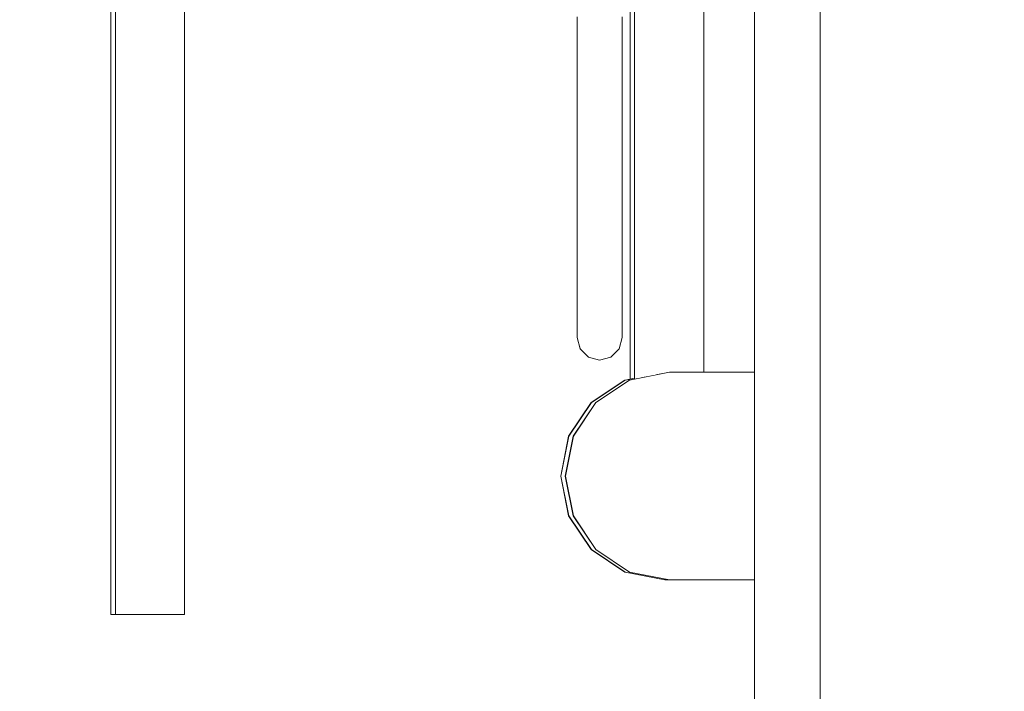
# Model space of a CAD drawing. Header units: millimetres. Extents: x -30280 to 309309, y -17460 to 4378.
# Tile 611 of 656: x 163099 to 163383, y -14084 to -13890. Entities that reach past the tile are written whole.
import ezdxf

# ---------------------------------------------------------------- set-up
doc = ezdxf.new("R2010")
doc.units = ezdxf.units.MM
doc.header["$MEASUREMENT"] = 0
doc.linetypes.add('Wipeout_Contour', pattern=[1000, 0, -1000])
doc.layers.add('P1_PLANTA PRIMERA_4_Nuevo_01 Sanitaris', color=7, linetype='Continuous')
doc.layers.add('P1_PLANTA PRIMERA_4_Nuevo_08_E_Envans secs', color=7, linetype='Continuous')
for name, color, linetype, lineweight in [('P1_PLANTA PRIMERA_4_Nuevo_01 Sanitaris_Pluma_Nº__1', 7, 'Continuous', 5), ('P1_PLANTA PRIMERA_4_Nuevo_01 Sanitaris_Pluma_Nº__75', 7, 'Continuous', 5), ('P1_PLANTA PRIMERA_4_Nuevo_08_E_Envans secs_Pluma_Nº__1', 7, 'Continuous', 5)]:
    doc.layers.add(name, color=color, linetype=linetype, lineweight=lineweight)

msp = doc.modelspace()

# ---------------------------------------------------------------- wipeouts: each hides what was drawn before it
at = {"color": 254, "linetype": 'Wipeout_Contour', "lineweight": 0, "ltscale": 654838.295998}
msp.add_wipeout([(163136.52, -14062.05), (163140.34, -14062.05), (163140.34, -13252.05), (163136.52, -13252.05)], dxfattribs=at).dxf.layer = 'P1_PLANTA PRIMERA_4_Nuevo_01 Sanitaris'
at = {"color": 254, "linetype": 'Wipeout_Contour', "lineweight": 0, "ltscale": 491082.536573}
msp.add_wipeout([(163125.17, -13412.05), (163125.17, -14062.05), (163125.94, -13411.29)], dxfattribs=at).dxf.layer = 'P1_PLANTA PRIMERA_4_Nuevo_01 Sanitaris'
at = {"color": 254, "linetype": 'Wipeout_Contour', "lineweight": 0, "ltscale": 655404.378422}
msp.add_wipeout([(163260.76, -13873.79), (163260.76, -13890.25), (163263.14, -13890.86), (163263.14, -13874.1)], dxfattribs=at).dxf.layer = 'P1_PLANTA PRIMERA_4_Nuevo_01 Sanitaris'
at = {"color": 254, "linetype": 'Wipeout_Contour', "lineweight": 0, "ltscale": 2785770.227302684}
msp.add_wipeout([(163255.22, -14022.05), (163257.5, -14033.53), (163264, -14043.26), (163273.74, -14049.77), (163285.22, -14052.05), (163286.45, -14052.05), (163274.97, -14049.77), (163265.24, -14043.26), (163258.73, -14033.53), (163256.45, -14022.05), (163258.73, -14010.57), (163265.24, -14000.84), (163274.97, -13994.34), (163276.49, -13994.03), (163273.74, -13994.34), (163264, -14000.84), (163257.5, -14010.57)], dxfattribs=at).dxf.layer = 'P1_PLANTA PRIMERA_4_Nuevo_01 Sanitaris'

# ---------------------------------------------------------------- next in the draw order: wipeouts: each hides what was drawn before it
at = {"color": 254, "linetype": 'Wipeout_Contour', "lineweight": 0, "ltscale": 654798.126355}
msp.add_wipeout([(163127.26, -14062.05), (163129.44, -14062.05), (163129.44, -13252.05), (163127.26, -13252.05)], dxfattribs=at).dxf.layer = 'P1_PLANTA PRIMERA_4_Nuevo_01 Sanitaris'
at = {"color": 254, "linetype": 'Wipeout_Contour', "lineweight": 0, "ltscale": 654852.375819}
msp.add_wipeout([(163140.34, -14062.05), (163143.58, -14062.05), (163143.58, -13252.05), (163140.34, -13252.05)], dxfattribs=at).dxf.layer = 'P1_PLANTA PRIMERA_4_Nuevo_01 Sanitaris'
at = {"color": 254, "linetype": 'Wipeout_Contour', "lineweight": 0, "ltscale": 491499.172021}
msp.add_wipeout([(163275.17, -13252.05), (163275.17, -13994.04), (163275.94, -13252.05)], dxfattribs=at).dxf.layer = 'P1_PLANTA PRIMERA_4_Nuevo_01 Sanitaris'
at = {"color": 254, "linetype": 'Wipeout_Contour', "lineweight": 0, "ltscale": 655415.704692}
msp.add_wipeout([(163263.14, -13874.1), (163263.14, -13890.86), (163266.39, -13891.09), (163266.39, -13874.22)], dxfattribs=at).dxf.layer = 'P1_PLANTA PRIMERA_4_Nuevo_01 Sanitaris'
at = {"color": 254, "linetype": 'Wipeout_Contour', "lineweight": 0, "ltscale": 655403.128596}
msp.add_wipeout([(163259.89, -13889.4), (163259.89, -13904.89), (163260.76, -13906.13), (163260.76, -13890.25)], dxfattribs=at).dxf.layer = 'P1_PLANTA PRIMERA_4_Nuevo_01 Sanitaris'

# ---------------------------------------------------------------- next in the draw order: wipeouts: each hides what was drawn before it
at = {"color": 254, "linetype": 'Wipeout_Contour', "lineweight": 0, "ltscale": 654808.9364}
msp.add_wipeout([(163129.44, -14062.05), (163132.69, -14062.05), (163132.69, -13252.05), (163129.44, -13252.05)], dxfattribs=at).dxf.layer = 'P1_PLANTA PRIMERA_4_Nuevo_01 Sanitaris'
at = {"color": 254, "linetype": 'Wipeout_Contour', "lineweight": 0, "ltscale": 654863.13804}
msp.add_wipeout([(163143.58, -14062.05), (163145.74, -14062.05), (163145.74, -13252.05), (163143.58, -13252.05)], dxfattribs=at).dxf.layer = 'P1_PLANTA PRIMERA_4_Nuevo_01 Sanitaris'
at = {"color": 254, "linetype": 'Wipeout_Contour', "lineweight": 0, "ltscale": 491501.240855}
msp.add_wipeout([(163275.94, -13252.05), (163275.94, -13993.89), (163276.49, -13252.05)], dxfattribs=at).dxf.layer = 'P1_PLANTA PRIMERA_4_Nuevo_01 Sanitaris'
at = {"color": 254, "linetype": 'Wipeout_Contour', "lineweight": 0, "ltscale": 655428.65795}
msp.add_wipeout([(163266.39, -13874.22), (163266.39, -13891.09), (163269.64, -13890.86), (163269.64, -13874.1)], dxfattribs=at).dxf.layer = 'P1_PLANTA PRIMERA_4_Nuevo_01 Sanitaris'
at = {"color": 254, "linetype": 'Wipeout_Contour', "lineweight": 0, "ltscale": 655409.912715}
msp.add_wipeout([(163260.76, -13890.25), (163260.76, -13906.13), (163263.14, -13907.05), (163263.14, -13890.86)], dxfattribs=at).dxf.layer = 'P1_PLANTA PRIMERA_4_Nuevo_01 Sanitaris'

# ---------------------------------------------------------------- next in the draw order: wipeouts: each hides what was drawn before it
at = {"color": 254, "linetype": 'Wipeout_Contour', "lineweight": 0, "ltscale": 654823.042102}
msp.add_wipeout([(163132.69, -14062.05), (163136.52, -14062.05), (163136.52, -13252.05), (163132.69, -13252.05)], dxfattribs=at).dxf.layer = 'P1_PLANTA PRIMERA_4_Nuevo_01 Sanitaris'
at = {"color": 254, "linetype": 'Wipeout_Contour', "lineweight": 0, "ltscale": 655439.767387}
msp.add_wipeout([(163269.64, -13874.1), (163269.64, -13890.86), (163272.02, -13890.25), (163272.02, -13873.79)], dxfattribs=at).dxf.layer = 'P1_PLANTA PRIMERA_4_Nuevo_01 Sanitaris'
at = {"color": 254, "linetype": 'Wipeout_Contour', "lineweight": 0, "ltscale": 655421.308654}
msp.add_wipeout([(163263.14, -13890.86), (163263.14, -13907.05), (163266.39, -13907.38), (163266.39, -13891.09)], dxfattribs=at).dxf.layer = 'P1_PLANTA PRIMERA_4_Nuevo_01 Sanitaris'
at = {"color": 254, "linetype": 'Wipeout_Contour', "lineweight": 0, "ltscale": 655408.312213}
msp.add_wipeout([(163259.89, -13904.89), (163259.89, -13919.55), (163260.76, -13921.18), (163260.76, -13906.13)], dxfattribs=at).dxf.layer = 'P1_PLANTA PRIMERA_4_Nuevo_01 Sanitaris'
at = {"color": 254, "linetype": 'Wipeout_Contour', "lineweight": 0, "ltscale": 1802662.42651367}
msp.add_wipeout([(163258.82, -14010.57), (163256.54, -14022.05), (163258.82, -14033.53), (163265.32, -14043.26), (163275.06, -14049.77), (163286.54, -14052.05), (163311.08, -14052.05), (163311.08, -13992.05), (163286.54, -13992.05), (163275.06, -13994.34), (163265.32, -14000.84)], dxfattribs=at).dxf.layer = 'P1_PLANTA PRIMERA_4_Nuevo_01 Sanitaris'

# ---------------------------------------------------------------- next in the draw order: wipeouts: each hides what was drawn before it
at = {"color": 254, "linetype": 'Wipeout_Contour', "lineweight": 0, "ltscale": 491503.11615}
msp.add_wipeout([(163276.49, -13252.05), (163276.49, -13994.04), (163277.26, -13252.05)], dxfattribs=at).dxf.layer = 'P1_PLANTA PRIMERA_4_Nuevo_01 Sanitaris'
at = {"color": 254, "linetype": 'Wipeout_Contour', "lineweight": 0, "ltscale": 655424.220784}
msp.add_wipeout([(163290.34, -13252.05), (163286.51, -13252.05), (163286.51, -13992.05), (163290.34, -13992.05)], dxfattribs=at).dxf.layer = 'P1_PLANTA PRIMERA_4_Nuevo_01 Sanitaris'
at = {"color": 254, "linetype": 'Wipeout_Contour', "lineweight": 0, "ltscale": 655434.261801}
msp.add_wipeout([(163266.39, -13891.09), (163266.39, -13907.38), (163269.64, -13907.05), (163269.64, -13890.86)], dxfattribs=at).dxf.layer = 'P1_PLANTA PRIMERA_4_Nuevo_01 Sanitaris'
at = {"color": 254, "linetype": 'Wipeout_Contour', "lineweight": 0, "ltscale": 655415.212121}
msp.add_wipeout([(163260.76, -13906.13), (163260.76, -13921.18), (163263.14, -13922.37), (163263.14, -13907.05)], dxfattribs=at).dxf.layer = 'P1_PLANTA PRIMERA_4_Nuevo_01 Sanitaris'

# ---------------------------------------------------------------- next in the draw order: wipeouts: each hides what was drawn before it
at = {"color": 254, "linetype": 'Wipeout_Contour', "lineweight": 0, "ltscale": 655384.327125}
msp.add_wipeout([(163277.26, -13993.89), (163279.44, -13993.46), (163279.44, -13252.05), (163277.26, -13252.05)], dxfattribs=at).dxf.layer = 'P1_PLANTA PRIMERA_4_Nuevo_01 Sanitaris'
at = {"color": 254, "linetype": 'Wipeout_Contour', "lineweight": 0, "ltscale": 655438.300951}
msp.add_wipeout([(163290.34, -13252.05), (163290.34, -13992.05), (163293.58, -13992.05), (163293.58, -13252.05)], dxfattribs=at).dxf.layer = 'P1_PLANTA PRIMERA_4_Nuevo_01 Sanitaris'
at = {"color": 254, "linetype": 'Wipeout_Contour', "lineweight": 0, "ltscale": 655445.301382}
msp.add_wipeout([(163269.64, -13890.86), (163269.64, -13907.05), (163272.02, -13906.13), (163272.02, -13890.25)], dxfattribs=at).dxf.layer = 'P1_PLANTA PRIMERA_4_Nuevo_01 Sanitaris'
at = {"color": 254, "linetype": 'Wipeout_Contour', "lineweight": 0, "ltscale": 655426.674845}
msp.add_wipeout([(163263.14, -13907.05), (163263.14, -13922.37), (163266.39, -13922.81), (163266.39, -13907.38)], dxfattribs=at).dxf.layer = 'P1_PLANTA PRIMERA_4_Nuevo_01 Sanitaris'
at = {"color": 254, "linetype": 'Wipeout_Contour', "lineweight": 0, "ltscale": 655413.176346}
msp.add_wipeout([(163259.89, -13919.55), (163259.89, -13933.15), (163260.76, -13935.13), (163260.76, -13921.18)], dxfattribs=at).dxf.layer = 'P1_PLANTA PRIMERA_4_Nuevo_01 Sanitaris'

# ---------------------------------------------------------------- next in the draw order: wipeouts: each hides what was drawn before it
at = {"color": 254, "linetype": 'Wipeout_Contour', "lineweight": 0, "ltscale": 819274.884937}
msp.add_wipeout([(163279.44, -13252.05), (163279.44, -13993.46), (163281.4, -13993.07), (163282.69, -13992.81), (163282.69, -13252.05)], dxfattribs=at).dxf.layer = 'P1_PLANTA PRIMERA_4_Nuevo_01 Sanitaris'
at = {"color": 254, "linetype": 'Wipeout_Contour', "lineweight": 0, "ltscale": 655449.063436}
msp.add_wipeout([(163293.58, -13252.05), (163293.58, -13992.05), (163295.74, -13992.05), (163295.74, -13252.05)], dxfattribs=at).dxf.layer = 'P1_PLANTA PRIMERA_4_Nuevo_01 Sanitaris'
at = {"color": 254, "linetype": 'Wipeout_Contour', "lineweight": 0, "ltscale": 655451.470434}
msp.add_wipeout([(163272.02, -13890.25), (163272.02, -13906.13), (163272.89, -13904.89), (163272.89, -13889.4)], dxfattribs=at).dxf.layer = 'P1_PLANTA PRIMERA_4_Nuevo_01 Sanitaris'
at = {"color": 254, "linetype": 'Wipeout_Contour', "lineweight": 0, "ltscale": 655439.627887}
msp.add_wipeout([(163266.39, -13907.38), (163266.39, -13922.81), (163269.64, -13922.37), (163269.64, -13907.05)], dxfattribs=at).dxf.layer = 'P1_PLANTA PRIMERA_4_Nuevo_01 Sanitaris'
at = {"color": 254, "linetype": 'Wipeout_Contour', "lineweight": 0, "ltscale": 655420.185017}
msp.add_wipeout([(163260.76, -13921.18), (163260.76, -13935.13), (163263.14, -13936.58), (163263.14, -13922.37)], dxfattribs=at).dxf.layer = 'P1_PLANTA PRIMERA_4_Nuevo_01 Sanitaris'

# ---------------------------------------------------------------- next in the draw order: wipeouts: each hides what was drawn before it
at = {"color": 254, "linetype": 'Wipeout_Contour', "lineweight": 0, "ltscale": 655409.03146}
msp.add_wipeout([(163282.69, -13992.81), (163286.51, -13992.05), (163286.51, -13252.05), (163282.69, -13252.05)], dxfattribs=at).dxf.layer = 'P1_PLANTA PRIMERA_4_Nuevo_01 Sanitaris'
at = {"color": 254, "linetype": 'Wipeout_Contour', "lineweight": 0, "ltscale": 491560.474673}
msp.add_wipeout([(163295.74, -13252.05), (163295.74, -13992.05), (163296.49, -13252.05)], dxfattribs=at).dxf.layer = 'P1_PLANTA PRIMERA_4_Nuevo_01 Sanitaris'
at = {"color": 254, "linetype": 'Wipeout_Contour', "lineweight": 0, "ltscale": 655450.600502}
msp.add_wipeout([(163269.64, -13907.05), (163269.64, -13922.37), (163272.02, -13921.18), (163272.02, -13906.13)], dxfattribs=at).dxf.layer = 'P1_PLANTA PRIMERA_4_Nuevo_01 Sanitaris'
at = {"color": 254, "linetype": 'Wipeout_Contour', "lineweight": 0, "ltscale": 655431.710476}
msp.add_wipeout([(163263.14, -13922.37), (163263.14, -13936.58), (163266.39, -13937.11), (163266.39, -13922.81)], dxfattribs=at).dxf.layer = 'P1_PLANTA PRIMERA_4_Nuevo_01 Sanitaris'
at = {"color": 254, "linetype": 'Wipeout_Contour', "lineweight": 0, "ltscale": 655417.636659}
msp.add_wipeout([(163259.89, -13933.15), (163259.89, -13945.44), (163260.76, -13947.74), (163260.76, -13935.13)], dxfattribs=at).dxf.layer = 'P1_PLANTA PRIMERA_4_Nuevo_01 Sanitaris'

# ---------------------------------------------------------------- next in the draw order: wipeouts: each hides what was drawn before it
at = {"color": 254, "linetype": 'Wipeout_Contour', "lineweight": 0, "ltscale": 655456.653669}
msp.add_wipeout([(163272.02, -13906.13), (163272.02, -13921.18), (163272.89, -13919.55), (163272.89, -13904.89)], dxfattribs=at).dxf.layer = 'P1_PLANTA PRIMERA_4_Nuevo_01 Sanitaris'
at = {"color": 254, "linetype": 'Wipeout_Contour', "lineweight": 0, "ltscale": 655444.663418}
msp.add_wipeout([(163266.39, -13922.81), (163266.39, -13937.11), (163269.64, -13936.58), (163269.64, -13922.37)], dxfattribs=at).dxf.layer = 'P1_PLANTA PRIMERA_4_Nuevo_01 Sanitaris'
at = {"color": 254, "linetype": 'Wipeout_Contour', "lineweight": 0, "ltscale": 655424.745158}
msp.add_wipeout([(163260.76, -13935.13), (163260.76, -13947.74), (163263.14, -13949.43), (163263.14, -13936.58)], dxfattribs=at).dxf.layer = 'P1_PLANTA PRIMERA_4_Nuevo_01 Sanitaris'

# ---------------------------------------------------------------- next in the draw order: wipeouts: each hides what was drawn before it
at = {"color": 254, "linetype": 'Wipeout_Contour', "lineweight": 0, "ltscale": 655455.57313}
msp.add_wipeout([(163269.64, -13922.37), (163269.64, -13936.58), (163272.02, -13935.13), (163272.02, -13921.18)], dxfattribs=at).dxf.layer = 'P1_PLANTA PRIMERA_4_Nuevo_01 Sanitaris'
at = {"color": 254, "linetype": 'Wipeout_Contour', "lineweight": 0, "ltscale": 655436.328195}
msp.add_wipeout([(163263.14, -13936.58), (163263.14, -13949.43), (163266.39, -13950.05), (163266.39, -13937.11)], dxfattribs=at).dxf.layer = 'P1_PLANTA PRIMERA_4_Nuevo_01 Sanitaris'
at = {"color": 254, "linetype": 'Wipeout_Contour', "lineweight": 0, "ltscale": 655421.615602}
msp.add_wipeout([(163259.89, -13945.44), (163259.89, -13956.22), (163260.76, -13958.8), (163260.76, -13947.74)], dxfattribs=at).dxf.layer = 'P1_PLANTA PRIMERA_4_Nuevo_01 Sanitaris'

# ---------------------------------------------------------------- next in the draw order: wipeouts: each hides what was drawn before it
at = {"color": 254, "linetype": 'Wipeout_Contour', "lineweight": 0, "ltscale": 655461.517444}
msp.add_wipeout([(163272.02, -13921.18), (163272.02, -13935.13), (163272.89, -13933.15), (163272.89, -13919.55)], dxfattribs=at).dxf.layer = 'P1_PLANTA PRIMERA_4_Nuevo_01 Sanitaris'
at = {"color": 254, "linetype": 'Wipeout_Contour', "lineweight": 0, "ltscale": 655449.281047}
msp.add_wipeout([(163266.39, -13937.11), (163266.39, -13950.05), (163269.64, -13949.43), (163269.64, -13936.58)], dxfattribs=at).dxf.layer = 'P1_PLANTA PRIMERA_4_Nuevo_01 Sanitaris'
at = {"color": 254, "linetype": 'Wipeout_Contour', "lineweight": 0, "ltscale": 655428.813226}
msp.add_wipeout([(163260.76, -13947.74), (163260.76, -13958.8), (163263.14, -13960.7), (163263.14, -13949.43)], dxfattribs=at).dxf.layer = 'P1_PLANTA PRIMERA_4_Nuevo_01 Sanitaris'

# ---------------------------------------------------------------- next in the draw order: wipeouts: each hides what was drawn before it
at = {"color": 254, "linetype": 'Wipeout_Contour', "lineweight": 0, "ltscale": 655460.133026}
msp.add_wipeout([(163269.64, -13936.58), (163269.64, -13949.43), (163272.02, -13947.74), (163272.02, -13935.13)], dxfattribs=at).dxf.layer = 'P1_PLANTA PRIMERA_4_Nuevo_01 Sanitaris'
at = {"color": 254, "linetype": 'Wipeout_Contour', "lineweight": 0, "ltscale": 655440.447664}
msp.add_wipeout([(163263.14, -13949.43), (163263.14, -13960.7), (163266.39, -13961.39), (163266.39, -13950.05)], dxfattribs=at).dxf.layer = 'P1_PLANTA PRIMERA_4_Nuevo_01 Sanitaris'
at = {"color": 254, "linetype": 'Wipeout_Contour', "lineweight": 0, "ltscale": 655425.043818}
msp.add_wipeout([(163259.89, -13956.22), (163259.89, -13965.3), (163260.76, -13968.13), (163260.76, -13958.8)], dxfattribs=at).dxf.layer = 'P1_PLANTA PRIMERA_4_Nuevo_01 Sanitaris'

# ---------------------------------------------------------------- next in the draw order: wipeouts: each hides what was drawn before it
at = {"color": 254, "linetype": 'Wipeout_Contour', "lineweight": 0, "ltscale": 655465.977429}
msp.add_wipeout([(163272.02, -13935.13), (163272.02, -13947.74), (163272.89, -13945.44), (163272.89, -13933.15)], dxfattribs=at).dxf.layer = 'P1_PLANTA PRIMERA_4_Nuevo_01 Sanitaris'
at = {"color": 254, "linetype": 'Wipeout_Contour', "lineweight": 0, "ltscale": 655453.400435}
msp.add_wipeout([(163266.39, -13950.05), (163266.39, -13961.39), (163269.64, -13960.7), (163269.64, -13949.43)], dxfattribs=at).dxf.layer = 'P1_PLANTA PRIMERA_4_Nuevo_01 Sanitaris'
at = {"color": 254, "linetype": 'Wipeout_Contour', "lineweight": 0, "ltscale": 655432.318278}
msp.add_wipeout([(163260.76, -13958.8), (163260.76, -13968.13), (163263.14, -13970.19), (163263.14, -13960.7)], dxfattribs=at).dxf.layer = 'P1_PLANTA PRIMERA_4_Nuevo_01 Sanitaris'

# ---------------------------------------------------------------- next in the draw order: wipeouts: each hides what was drawn before it
at = {"color": 254, "linetype": 'Wipeout_Contour', "lineweight": 0, "ltscale": 655464.200874}
msp.add_wipeout([(163269.64, -13949.43), (163269.64, -13960.7), (163272.02, -13958.8), (163272.02, -13947.74)], dxfattribs=at).dxf.layer = 'P1_PLANTA PRIMERA_4_Nuevo_01 Sanitaris'
at = {"color": 254, "linetype": 'Wipeout_Contour', "lineweight": 0, "ltscale": 655443.997024}
msp.add_wipeout([(163263.14, -13960.7), (163263.14, -13970.19), (163266.39, -13970.95), (163266.39, -13961.39)], dxfattribs=at).dxf.layer = 'P1_PLANTA PRIMERA_4_Nuevo_01 Sanitaris'
at = {"color": 254, "linetype": 'Wipeout_Contour', "lineweight": 0, "ltscale": 655427.861422}
msp.add_wipeout([(163259.89, -13965.3), (163259.89, -13972.54), (163260.76, -13975.55), (163260.76, -13968.13)], dxfattribs=at).dxf.layer = 'P1_PLANTA PRIMERA_4_Nuevo_01 Sanitaris'

# ---------------------------------------------------------------- next in the draw order: wipeouts: each hides what was drawn before it
at = {"color": 254, "linetype": 'Wipeout_Contour', "lineweight": 0, "ltscale": 655469.956078}
msp.add_wipeout([(163272.02, -13947.74), (163272.02, -13958.8), (163272.89, -13956.22), (163272.89, -13945.44)], dxfattribs=at).dxf.layer = 'P1_PLANTA PRIMERA_4_Nuevo_01 Sanitaris'
at = {"color": 254, "linetype": 'Wipeout_Contour', "lineweight": 0, "ltscale": 655456.949725}
msp.add_wipeout([(163266.39, -13961.39), (163266.39, -13970.95), (163269.64, -13970.19), (163269.64, -13960.7)], dxfattribs=at).dxf.layer = 'P1_PLANTA PRIMERA_4_Nuevo_01 Sanitaris'
at = {"color": 254, "linetype": 'Wipeout_Contour', "lineweight": 0, "ltscale": 655435.199056}
msp.add_wipeout([(163260.76, -13968.13), (163260.76, -13975.55), (163263.14, -13977.75), (163263.14, -13970.19)], dxfattribs=at).dxf.layer = 'P1_PLANTA PRIMERA_4_Nuevo_01 Sanitaris'

# ---------------------------------------------------------------- next in the draw order: wipeouts: each hides what was drawn before it
at = {"color": 254, "linetype": 'Wipeout_Contour', "lineweight": 0, "ltscale": 655467.705737}
msp.add_wipeout([(163269.64, -13960.7), (163269.64, -13970.19), (163272.02, -13968.13), (163272.02, -13958.8)], dxfattribs=at).dxf.layer = 'P1_PLANTA PRIMERA_4_Nuevo_01 Sanitaris'
at = {"color": 254, "linetype": 'Wipeout_Contour', "lineweight": 0, "ltscale": 655446.914218}
msp.add_wipeout([(163263.14, -13970.19), (163263.14, -13977.75), (163266.39, -13978.55), (163266.39, -13970.95)], dxfattribs=at).dxf.layer = 'P1_PLANTA PRIMERA_4_Nuevo_01 Sanitaris'
at = {"color": 254, "linetype": 'Wipeout_Contour', "lineweight": 0, "ltscale": 655430.019119}
msp.add_wipeout([(163259.89, -13972.54), (163259.89, -13977.79), (163260.76, -13980.94), (163260.76, -13975.55)], dxfattribs=at).dxf.layer = 'P1_PLANTA PRIMERA_4_Nuevo_01 Sanitaris'

# ---------------------------------------------------------------- next in the draw order: wipeouts: each hides what was drawn before it
at = {"color": 254, "linetype": 'Wipeout_Contour', "lineweight": 0, "ltscale": 655473.384042}
msp.add_wipeout([(163272.02, -13958.8), (163272.02, -13968.13), (163272.89, -13965.3), (163272.89, -13956.22)], dxfattribs=at).dxf.layer = 'P1_PLANTA PRIMERA_4_Nuevo_01 Sanitaris'
at = {"color": 254, "linetype": 'Wipeout_Contour', "lineweight": 0, "ltscale": 655459.866861}
msp.add_wipeout([(163266.39, -13970.95), (163266.39, -13978.55), (163269.64, -13977.75), (163269.64, -13970.19)], dxfattribs=at).dxf.layer = 'P1_PLANTA PRIMERA_4_Nuevo_01 Sanitaris'
at = {"color": 254, "linetype": 'Wipeout_Contour', "lineweight": 0, "ltscale": 655437.405124}
msp.add_wipeout([(163260.76, -13975.55), (163260.76, -13980.94), (163263.14, -13983.24), (163263.14, -13977.75)], dxfattribs=at).dxf.layer = 'P1_PLANTA PRIMERA_4_Nuevo_01 Sanitaris'

# ---------------------------------------------------------------- next in the draw order: wipeouts: each hides what was drawn before it
at = {"color": 254, "linetype": 'Wipeout_Contour', "lineweight": 0, "ltscale": 655470.58636}
msp.add_wipeout([(163269.64, -13970.19), (163269.64, -13977.75), (163272.02, -13975.55), (163272.02, -13968.13)], dxfattribs=at).dxf.layer = 'P1_PLANTA PRIMERA_4_Nuevo_01 Sanitaris'
at = {"color": 254, "linetype": 'Wipeout_Contour', "lineweight": 0, "ltscale": 655431.479139}
msp.add_wipeout([(163259.89, -13977.79), (163259.89, -13980.98), (163260.76, -13984.21), (163260.76, -13980.94)], dxfattribs=at).dxf.layer = 'P1_PLANTA PRIMERA_4_Nuevo_01 Sanitaris'
at = {"color": 254, "linetype": 'Wipeout_Contour', "lineweight": 0, "ltscale": 655449.148145}
msp.add_wipeout([(163263.14, -13977.75), (163263.14, -13983.24), (163266.39, -13984.08), (163266.39, -13978.55)], dxfattribs=at).dxf.layer = 'P1_PLANTA PRIMERA_4_Nuevo_01 Sanitaris'

# ---------------------------------------------------------------- next in the draw order: wipeouts: each hides what was drawn before it
at = {"color": 254, "linetype": 'Wipeout_Contour', "lineweight": 0, "ltscale": 655476.201438}
msp.add_wipeout([(163272.02, -13968.13), (163272.02, -13975.55), (163272.89, -13972.54), (163272.89, -13965.3)], dxfattribs=at).dxf.layer = 'P1_PLANTA PRIMERA_4_Nuevo_01 Sanitaris'
at = {"color": 254, "linetype": 'Wipeout_Contour', "lineweight": 0, "ltscale": 655462.100744}
msp.add_wipeout([(163266.39, -13978.55), (163266.39, -13984.08), (163269.64, -13983.24), (163269.64, -13977.75)], dxfattribs=at).dxf.layer = 'P1_PLANTA PRIMERA_4_Nuevo_01 Sanitaris'
at = {"color": 254, "linetype": 'Wipeout_Contour', "lineweight": 0, "ltscale": 655438.897834}
msp.add_wipeout([(163260.76, -13980.94), (163260.76, -13984.21), (163263.14, -13986.58), (163263.14, -13983.24)], dxfattribs=at).dxf.layer = 'P1_PLANTA PRIMERA_4_Nuevo_01 Sanitaris'

# ---------------------------------------------------------------- next in the draw order: wipeouts: each hides what was drawn before it
at = {"color": 254, "linetype": 'Wipeout_Contour', "lineweight": 0, "ltscale": 655472.79231}
msp.add_wipeout([(163269.64, -13977.75), (163269.64, -13983.24), (163272.02, -13980.94), (163272.02, -13975.55)], dxfattribs=at).dxf.layer = 'P1_PLANTA PRIMERA_4_Nuevo_01 Sanitaris'
at = {"color": 254, "linetype": 'Wipeout_Contour', "lineweight": 0, "ltscale": 655450.659623}
msp.add_wipeout([(163263.14, -13983.24), (163263.14, -13986.58), (163266.39, -13987.44), (163266.39, -13984.08)], dxfattribs=at).dxf.layer = 'P1_PLANTA PRIMERA_4_Nuevo_01 Sanitaris'

# ---------------------------------------------------------------- next in the draw order: wipeouts: each hides what was drawn before it
at = {"color": 254, "linetype": 'Wipeout_Contour', "lineweight": 0, "ltscale": 655478.358976}
msp.add_wipeout([(163272.02, -13975.55), (163272.02, -13980.94), (163272.89, -13977.79), (163272.89, -13972.54)], dxfattribs=at).dxf.layer = 'P1_PLANTA PRIMERA_4_Nuevo_01 Sanitaris'
at = {"color": 254, "linetype": 'Wipeout_Contour', "lineweight": 0, "ltscale": 655439.651129}
msp.add_wipeout([(163260.76, -13984.21), (163260.76, -13985.31), (163263.14, -13987.69), (163263.14, -13986.58)], dxfattribs=at).dxf.layer = 'P1_PLANTA PRIMERA_4_Nuevo_01 Sanitaris'
at = {"color": 254, "linetype": 'Wipeout_Contour', "lineweight": 0, "ltscale": 655463.612192}
msp.add_wipeout([(163266.39, -13984.08), (163266.39, -13987.44), (163269.64, -13986.58), (163269.64, -13983.24)], dxfattribs=at).dxf.layer = 'P1_PLANTA PRIMERA_4_Nuevo_01 Sanitaris'

# ---------------------------------------------------------------- next in the draw order: wipeouts: each hides what was drawn before it
at = {"color": 254, "linetype": 'Wipeout_Contour', "lineweight": 0, "ltscale": 655474.284939}
msp.add_wipeout([(163269.64, -13983.24), (163269.64, -13986.58), (163272.02, -13984.21), (163272.02, -13980.94)], dxfattribs=at).dxf.layer = 'P1_PLANTA PRIMERA_4_Nuevo_01 Sanitaris'
at = {"color": 254, "linetype": 'Wipeout_Contour', "lineweight": 0, "ltscale": 655451.422173}
msp.add_wipeout([(163263.14, -13986.58), (163263.14, -13987.69), (163266.39, -13988.57), (163266.39, -13987.44)], dxfattribs=at).dxf.layer = 'P1_PLANTA PRIMERA_4_Nuevo_01 Sanitaris'

# ---------------------------------------------------------------- next in the draw order: wipeouts: each hides what was drawn before it
at = {"color": 254, "linetype": 'Wipeout_Contour', "lineweight": 0, "ltscale": 655479.818888}
msp.add_wipeout([(163272.02, -13980.94), (163272.02, -13984.21), (163272.89, -13980.98), (163272.89, -13977.79)], dxfattribs=at).dxf.layer = 'P1_PLANTA PRIMERA_4_Nuevo_01 Sanitaris'
at = {"color": 254, "linetype": 'Wipeout_Contour', "lineweight": 0, "ltscale": 655464.374727}
msp.add_wipeout([(163266.39, -13987.44), (163266.39, -13988.57), (163269.64, -13987.69), (163269.64, -13986.58)], dxfattribs=at).dxf.layer = 'P1_PLANTA PRIMERA_4_Nuevo_01 Sanitaris'

# ---------------------------------------------------------------- next in the draw order: wipeouts: each hides what was drawn before it
at = {"color": 254, "linetype": 'Wipeout_Contour', "lineweight": 0, "ltscale": 655475.038194}
msp.add_wipeout([(163269.64, -13986.58), (163269.64, -13987.69), (163272.02, -13985.31), (163272.02, -13984.21)], dxfattribs=at).dxf.layer = 'P1_PLANTA PRIMERA_4_Nuevo_01 Sanitaris'

# ---------------------------------------------------------------- next in the draw order: wipeouts: each hides what was drawn before it
at = {"color": 254, "linetype": 'Wipeout_Contour', "lineweight": 0, "ltscale": 37522073.14953981}
msp.add_wipeout([(163329.96, -12475.05), (161204.64, -12475.05), (161204.64, -12800.05), (161222.03, -12800.05), (161222.03, -14920.05), (161484.08, -14920.05), (161485.74, -14907.86), (161486.24, -14905.9), (161486.85, -14904.69), (161487.65, -14903.6), (161488.63, -14902.69), (161489.73, -14901.96), (161490.95, -14901.44), (161492.17, -14901.22), (161493.3, -14900.86), (161494.35, -14900.29), (161495.29, -14899.54), (161496.09, -14898.63), (161496.73, -14897.59), (161497.19, -14896.44), (161497.45, -14895.23), (161497.49, -14242.05), (161459.51, -14242.05), (161435.59, -14241.75), (161395.23, -14234.57), (161356.83, -14220.97), (161339.19, -14211.17), (161332.98, -14207.84), (161319.83, -14197.57), (161308.8, -14185.33), (161300.22, -14171.49), (161294.35, -14156.48), (161291.37, -14140.74), (161291.37, -14132.77), (161278.38, -14132.77), (161278.33, -14129.15), (161279.72, -14121.57), (161282.5, -14114.33), (161286.59, -14107.64), (161291.87, -14101.73), (161298.17, -14096.75), (161301.74, -14094.81), (161303.65, -14093.77), (161307.02, -14091.1), (161309.85, -14087.93), (161311.68, -14084.85), (161316.73, -14075.27), (161317.48, -14072.03), (161839.22, -14072.03), (161840.12, -14075.28), (161845.16, -14084.86), (161847, -14087.95), (161849.82, -14091.12), (161853.2, -14093.78), (161855.11, -14094.82), (161858.68, -14096.76), (161864.97, -14101.74), (161870.25, -14107.66), (161874.34, -14114.34), (161877.12, -14121.58), (161878.52, -14129.16), (161878.49, -14132.64), (161865.48, -14132.77), (161865.48, -14140.75), (161862.5, -14156.49), (161856.63, -14171.5), (161848.05, -14185.34), (161837.02, -14197.58), (161823.87, -14207.85), (161817.66, -14211.17), (161800.02, -14220.97), (161761.62, -14234.57), (161721.27, -14241.75), (161697.36, -14242.05), (161659.39, -14242.05), (161659.39, -14894.27), (161659.69, -14896.44), (161660.15, -14897.59), (161660.79, -14898.63), (161661.59, -14899.54), (161662.53, -14900.29), (161663.58, -14900.86), (161664.71, -14901.22), (161665.94, -14901.44), (161667.15, -14901.96), (161668.26, -14902.69), (161669.23, -14903.6), (161670.03, -14904.69), (161670.65, -14905.9), (161671.05, -14907.2), (161672.8, -14920.05), (163311.08, -14920.05), (163311.08, -14822.05), (163301.2, -14822.05), (163301.2, -14772.05), (162869.31, -14772.05), (162770.83, -14522.05), (162770.83, -14492.05), (162778.74, -14472.05), (162785.74, -14472.05), (162778.74, -14452.05), (163179.73, -14452.05), (163179.74, -14472.05), (163179.76, -14492.05), (163311.08, -14492.05), (163311.08, -14052.05), (163285.13, -14052.05), (163273.65, -14049.77), (163263.92, -14043.26), (163257.41, -14033.53), (163255.13, -14022.05), (163257.41, -14010.57), (163263.92, -14000.84), (163273.65, -13994.34), (163275.17, -13994.03), (163275.17, -13746.05), (163274.39, -13761.05), (163272.89, -13761.05), (163272.89, -13982.05), (163272.02, -13985.31), (163269.64, -13987.69), (163266.39, -13988.57), (163263.14, -13987.69), (163260.76, -13985.31), (163259.89, -13982.05), (163259.89, -13761.05), (163258.39, -13761.05), (163258.39, -13746.05), (163252.39, -13746.05), (163247.92, -13744.85), (163241.87, -13743.62), (163240.39, -13742.84), (163237.12, -13739.57), (163232.73, -13735.82), (163224.47, -13724.02), (163224.47, -13720.08), (163232.73, -13708.29), (163237.12, -13704.53), (163240.39, -13701.27), (163241.87, -13700.48), (163247.92, -13699.25), (163252.39, -13698.05), (163254.39, -13698.05), (163254.39, -13697.05), (163261.31, -13697.05), (163266.01, -13615), (163272.3, -13560.05), (163265.57, -13560.05), (163264.13, -13560.05), (163240.97, -13560.05), (163212.77, -13560.05), (163188.71, -13560.05), (163187.3, -13560.05), (163172.85, -13560.05), (163172.85, -13540.05), (163274.6, -13540.05), (163275.17, -13535.01), (163275.17, -13252.05), (163270.23, -13227.18), (163256.14, -13206.09), (163235.05, -13192), (163210.83, -13187.18), (163186.62, -13192), (163165.53, -13206.09), (163151.44, -13227.18), (163146.49, -13252.05), (163146.49, -14062.05), (163125.17, -14062.05), (163125.17, -13412.05), (163074.68, -13412.05), (163065.41, -13411.14), (163056.02, -13408.29), (163047.37, -13403.67), (163039.78, -13397.44), (163033.56, -13389.86), (163028.94, -13381.2), (163026.09, -13371.82), (163025.17, -13362.54), (162932.54, -13362.05), (162932.54, -13262.05), (163025.17, -13262.05), (163025.17, -13252.05), (163045.17, -13252.05), (163045.17, -13262.05), (163082.67, -13262.05), (163082.67, -13362.05), (163045.22, -13362.05), (163045.8, -13367.89), (163047.5, -13373.51), (163050.27, -13378.69), (163054, -13383.23), (163058.53, -13386.96), (163063.71, -13389.72), (163069.33, -13391.43), (163075.67, -13392.05), (163125.17, -13392.05), (163125.17, -13252.05), (163131.64, -13219.52), (163150.07, -13191.95), (163177.65, -13173.52), (163210.17, -13167.05), (163211.49, -13167.05), (163244.02, -13173.52), (163271.6, -13191.95), (163281.39, -13206.6), (163281.39, -12974.64), (163276.8, -12970.05), (163274.39, -12961.05), (163276.8, -12952.05), (163278.17, -12950.68), (163276.23, -12946.52), (163273.97, -12947.57), (163231.19, -12861.86), (163212.22, -12829.57), (163210.86, -12830.31), (163208, -12826.22), (163205.54, -12827.94), (163153.92, -12754.21), (163156.37, -12752.49), (163153.51, -12748.4), (163175.62, -12732.91), (163192.01, -12745.85), (163226.42, -12795), (163233.01, -12814.69), (163232.1, -12815.44), (163233.33, -12817.62), (163251.92, -12851.67), (163281.39, -12912.46), (163281.39, -12723.05), (163329.96, -12723.05)], dxfattribs=at).dxf.layer = 'P1_PLANTA PRIMERA_4_Nuevo_08_E_Envans secs'

# ---------------------------------------------------------------- next in the draw order: linework, layer by layer
at = {"layer": 'P1_PLANTA PRIMERA_4_Nuevo_01 Sanitaris_Pluma_Nº__1', "color": 7, "linetype": 'Continuous', "lineweight": 5}
for p, q in [((163126.49, -14062.05), (163126.49, -13252.05)), ((163146.49, -14062.05), (163146.49, -13252.05)), ((163275.17, -13994.04), (163275.17, -13252.05)), ((163276.49, -13994.04), (163276.49, -13252.05)), ((163125.17, -14062.05), (163125.17, -13412.05)), ((163276.49, -13993.79), (163273.74, -13994.34)), ((163286.54, -13992.05), (163275.06, -13994.34)), ((163273.65, -13994.34), (163263.92, -14000.84)), ((163273.67, -13994.34), (163263.94, -14000.84)), ((163273.72, -13994.34), (163263.98, -14000.84)), ((163273.74, -13994.34), (163264, -14000.84)), ((163274.97, -13994.34), (163265.24, -14000.84)), ((163274.99, -13994.34), (163265.26, -14000.84)), ((163275.03, -13994.34), (163265.3, -14000.84)), ((163275.06, -13994.34), (163265.32, -14000.84)), ((163273.67, -13994.33), (163273.65, -13994.34)), ((163273.72, -13994.33), (163273.67, -13994.34)), ((163273.74, -13994.33), (163273.72, -13994.34)), ((163274.99, -13994.33), (163274.97, -13994.34)), ((163275.03, -13994.33), (163274.99, -13994.34)), ((163275.06, -13994.33), (163275.03, -13994.34)), ((163263.92, -14000.84), (163257.41, -14010.57)), ((163263.94, -14000.84), (163257.44, -14010.57)), ((163263.98, -14000.84), (163257.48, -14010.57)), ((163264, -14000.84), (163257.5, -14010.57)), ((163265.24, -14000.84), (163258.73, -14010.57)), ((163265.26, -14000.84), (163258.75, -14010.57)), ((163265.3, -14000.84), (163258.8, -14010.57)), ((163265.32, -14000.84), (163258.82, -14010.57)), ((163257.41, -14010.57), (163255.13, -14022.05)), ((163257.44, -14010.57), (163255.15, -14022.05)), ((163257.48, -14010.57), (163255.2, -14022.05)), ((163257.5, -14010.57), (163255.22, -14022.05)), ((163258.73, -14010.57), (163256.45, -14022.05)), ((163258.75, -14010.57), (163256.47, -14022.05)), ((163258.8, -14010.57), (163256.52, -14022.05)), ((163258.82, -14010.57), (163256.54, -14022.05)), ((163255.13, -14022.05), (163257.41, -14033.53)), ((163255.15, -14022.05), (163257.44, -14033.53)), ((163255.2, -14022.05), (163257.48, -14033.53)), ((163255.22, -14022.05), (163257.5, -14033.53)), ((163256.45, -14022.05), (163258.73, -14033.53)), ((163256.47, -14022.05), (163258.75, -14033.53)), ((163256.52, -14022.05), (163258.8, -14033.53)), ((163256.54, -14022.05), (163258.82, -14033.53)), ((163257.41, -14033.53), (163263.92, -14043.26)), ((163257.44, -14033.53), (163263.94, -14043.26)), ((163257.48, -14033.53), (163263.98, -14043.26)), ((163257.5, -14033.53), (163264, -14043.26)), ((163258.73, -14033.53), (163265.24, -14043.26)), ((163258.75, -14033.53), (163265.26, -14043.26)), ((163258.8, -14033.53), (163265.3, -14043.26)), ((163258.82, -14033.53), (163265.32, -14043.26)), ((163263.92, -14043.26), (163273.65, -14049.77)), ((163263.94, -14043.26), (163273.67, -14049.77)), ((163263.98, -14043.26), (163273.72, -14049.77)), ((163264, -14043.26), (163273.74, -14049.77)), ((163265.24, -14043.26), (163274.97, -14049.77)), ((163265.26, -14043.26), (163274.99, -14049.77)), ((163265.3, -14043.26), (163275.03, -14049.77)), ((163265.32, -14043.26), (163275.06, -14049.77)), ((163273.65, -14049.77), (163273.67, -14049.77)), ((163273.67, -14049.77), (163273.72, -14049.78)), ((163273.72, -14049.77), (163273.74, -14049.77)), ((163273.74, -14049.77), (163285.22, -14052.05)), ((163274.97, -14049.77), (163274.99, -14049.77)), ((163274.99, -14049.77), (163275.03, -14049.78)), ((163275.03, -14049.77), (163275.06, -14049.77)), ((163275.06, -14049.77), (163286.54, -14052.05)), ((163285.22, -14052.05), (163286.45, -14052.05)), ((163125.17, -14062.05), (163125.94, -14062.05)), ((163125.94, -14062.05), (163126.49, -14062.05)), ((163126.49, -14062.05), (163127.26, -14062.05)), ((163127.26, -14062.05), (163129.44, -14062.05)), ((163129.44, -14062.05), (163132.69, -14062.05)), ((163132.69, -14062.05), (163136.52, -14062.05)), ((163136.52, -14062.05), (163140.34, -14062.05)), ((163140.34, -14062.05), (163143.58, -14062.05)), ((163143.58, -14062.05), (163145.74, -14062.05)), ((163145.74, -14062.05), (163146.49, -14062.05))]:
    msp.add_line(p, q, dxfattribs=at)
at = {"layer": 'P1_PLANTA PRIMERA_4_Nuevo_01 Sanitaris_Pluma_Nº__75', "color": 7, "linetype": 'Continuous', "lineweight": 5}
for p, q in [((163259.89, -13889.4), (163259.89, -13904.89)), ((163272.89, -13889.4), (163272.89, -13904.89)), ((163259.89, -13904.89), (163259.89, -13919.55)), ((163272.89, -13904.89), (163272.89, -13919.55)), ((163259.89, -13919.55), (163259.89, -13933.15)), ((163272.89, -13919.55), (163272.89, -13933.15)), ((163259.89, -13933.15), (163259.89, -13945.44)), ((163272.89, -13933.15), (163272.89, -13945.44)), ((163259.89, -13945.44), (163259.89, -13956.22)), ((163272.89, -13945.44), (163272.89, -13956.22)), ((163259.89, -13956.22), (163259.89, -13965.3)), ((163272.89, -13956.22), (163272.89, -13965.3)), ((163259.89, -13965.3), (163259.89, -13972.54)), ((163272.89, -13965.3), (163272.89, -13972.54)), ((163259.89, -13972.54), (163259.89, -13977.79)), ((163272.89, -13972.54), (163272.89, -13977.79)), ((163259.89, -13977.79), (163259.89, -13980.98)), ((163272.89, -13977.79), (163272.89, -13980.98)), ((163259.89, -13980.98), (163259.89, -13982.05)), ((163259.89, -13982.05), (163260.76, -13985.31)), ((163272.02, -13985.31), (163272.89, -13982.05)), ((163272.89, -13980.98), (163272.89, -13982.05)), ((163260.76, -13985.31), (163263.14, -13987.69)), ((163263.14, -13987.69), (163266.39, -13988.57)), ((163266.39, -13988.57), (163269.64, -13987.69)), ((163269.64, -13987.69), (163272.02, -13985.31))]:
    msp.add_line(p, q, dxfattribs=at)

# ---------------------------------------------------------------- next in the draw order: wipeouts: each hides what was drawn before it
at = {"color": 254, "linetype": 'Wipeout_Contour', "lineweight": 0, "ltscale": 819451.46531}
msp.add_wipeout([(163296.49, -13738.51), (163296.49, -13992.05), (163311.08, -13992.05), (163311.08, -13739.66), (163309.39, -13738.05)], dxfattribs=at).dxf.layer = 'P1_PLANTA PRIMERA_4_Nuevo_08_E_Envans secs'

# ---------------------------------------------------------------- next in the draw order: linework, layer by layer
at = {"layer": 'P1_PLANTA PRIMERA_4_Nuevo_01 Sanitaris_Pluma_Nº__1', "color": 7, "linetype": 'Continuous', "lineweight": 5}
msp.add_line((163296.49, -13992.05), (163296.49, -13252.05), dxfattribs=at)

# ---------------------------------------------------------------- next in the draw order: wipeouts: each hides what was drawn before it
at = {"color": 254, "linetype": 'Wipeout_Contour', "lineweight": 0, "ltscale": 819487.064447}
msp.add_wipeout([(163311.08, -14920.05), (163330.08, -14920.05), (163330.08, -12862.05), (163329.96, -12850.05), (163311.08, -12850.05)], dxfattribs=at).dxf.layer = 'P1_PLANTA PRIMERA_4_Nuevo_08_E_Envans secs'

# ---------------------------------------------------------------- next in the draw order: linework, layer by layer
at = {"layer": 'P1_PLANTA PRIMERA_4_Nuevo_01 Sanitaris_Pluma_Nº__1', "color": 7, "linetype": 'Continuous', "lineweight": 5}
for p, q in [((163311.08, -13992.05), (163286.54, -13992.05)), ((163286.54, -14052.05), (163311.08, -14052.05))]:
    msp.add_line(p, q, dxfattribs=at)
at = {"layer": 'P1_PLANTA PRIMERA_4_Nuevo_08_E_Envans secs_Pluma_Nº__1', "color": 7, "linetype": 'Continuous', "lineweight": 5}
msp.add_line((163311.08, -14920.05), (163311.08, -12850.05), dxfattribs=at)

# ---------------------------------------------------------------- next in the draw order: wipeouts: each hides what was drawn before it
at = {"color": 254, "linetype": 'Wipeout_Contour', "lineweight": 0, "ltscale": 983902.586017}
msp.add_wipeout([(163330.08, -12862.05), (163330.08, -14920.05), (163331.13, -14920.05), (163331.13, -14922.05), (163423.96, -14922.05), (163423.96, -12862.05)], dxfattribs=at).dxf.layer = 'P1_PLANTA PRIMERA_4_Nuevo_08_E_Envans secs'

# ---------------------------------------------------------------- next in the draw order: linework, layer by layer
at = {"layer": 'P1_PLANTA PRIMERA_4_Nuevo_08_E_Envans secs_Pluma_Nº__1', "color": 7, "linetype": 'Continuous', "lineweight": 5}
msp.add_line((163330.08, -14920.05), (163330.08, -12862.05), dxfattribs=at)

doc.saveas('drawing.dxf')
